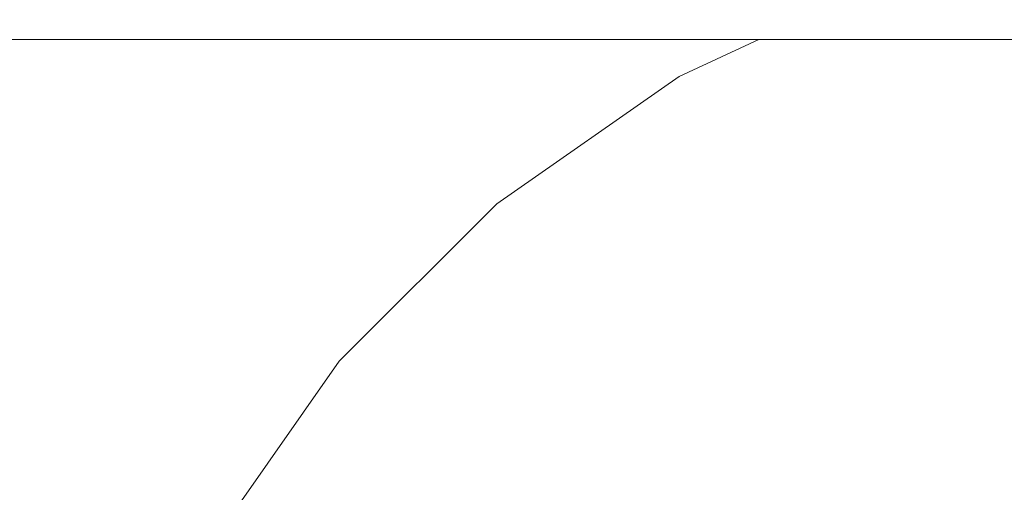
# Model space of a CAD drawing. Header units: millimetres. Extents: x -30280 to 309309, y -17460 to 4378.
# Tile 762 of 1056: x 249028 to 249054, y -13019 to -13007. Entities that reach past the tile are written whole.
import ezdxf

# ---------------------------------------------------------------- set-up
doc = ezdxf.new("R2010")
doc.units = ezdxf.units.MM
doc.header["$MEASUREMENT"] = 0
doc.linetypes.add('Wipeout_Contour', pattern=[1000, 0, -1000])
for name, color, linetype in [('Nuevo_08_E_Envans secs', 7, 'Continuous'), ('Nuevo_09_EI_Mobiliari general', 7, 'Continuous'), ('Nuevo_Ventanas Archicad', 7, 'Continuous')]:
    doc.layers.add(name, color=color, linetype=linetype)
doc.layers.add('Nuevo_09_EI_Mobiliari general_Pluma_Nº__1', color=7, linetype='Continuous', lineweight=5)

# ---------------------------------------------------------------- blocks, each defined once
blk = doc.blocks.new('Elem Sección_541_6', base_point=(235890.588, -13459.976))
at = {"color": 254, "linetype": 'Wipeout_Contour', "lineweight": 0, "ltscale": 1517989.291840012}
blk.add_wipeout([(248979.884, -11359.976), (254508.641, -11359.976), (254508.641, -13457.976), (254654.197, -13457.976), (254654.197, -11012.976), (248979.884, -11012.976)], dxfattribs=at).dxf.layer = 'Nuevo_08_E_Envans secs'
blk = doc.blocks.new('Elem Sección_543_6', base_point=(235890.588, -13459.976))
at = {"color": 254, "linetype": 'Wipeout_Contour', "lineweight": 0, "ltscale": 31165908.05935061}
blk.add_wipeout([(253368.641, -11399.976), (248979.884, -11399.976), (248979.884, -13305.666), (249022.416, -13068.118), (249023.053, -13065.78), (249026.984, -13043.488), (249005.387, -13043.488), (249005.387, -12987.919), (249005.459, -12987.919), (249019.024, -12561.809), (249441.751, -12561.809), (249455.316, -12987.919), (249455.387, -12987.919), (249455.387, -13043.488), (249433.791, -13043.488), (249437.722, -13065.78), (249438.358, -13068.118), (249480.387, -13302.855), (249522.416, -13068.119), (249523.053, -13065.78), (249526.984, -13043.488), (249505.387, -13043.488), (249505.387, -12987.919), (249505.459, -12987.919), (249519.024, -12561.809), (249941.751, -12561.809), (249955.316, -12987.919), (249955.387, -12987.919), (249955.387, -13043.488), (249933.791, -13043.488), (249937.722, -13065.78), (249938.358, -13068.119), (249980.387, -13302.855), (250022.416, -13068.119), (250023.053, -13065.78), (250026.984, -13043.488), (250005.387, -13043.488), (250005.387, -12987.919), (250005.459, -12987.919), (250019.024, -12561.81), (250441.751, -12561.81), (250455.316, -12987.919), (250455.387, -12987.919), (250455.387, -13043.488), (250433.791, -13043.488), (250437.722, -13065.78), (250438.358, -13068.119), (250480.387, -13302.855), (250522.416, -13068.119), (250523.053, -13065.78), (250526.984, -13043.488), (250505.387, -13043.488), (250505.387, -12987.919), (250505.459, -12987.919), (250519.024, -12561.81), (250941.751, -12561.81), (250955.316, -12987.919), (250955.387, -12987.919), (250955.387, -13043.488), (250933.791, -13043.488), (250937.722, -13065.78), (250938.358, -13068.119), (250980.387, -13302.855), (251022.416, -13068.119), (251023.053, -13065.78), (251026.984, -13043.488), (251005.387, -13043.488), (251005.387, -12987.919), (251005.459, -12987.919), (251019.024, -12561.81), (251441.751, -12561.81), (251455.316, -12987.919), (251455.387, -12987.919), (251455.387, -13043.488), (251433.791, -13043.488), (251437.722, -13065.78), (251438.358, -13068.119), (251480.387, -13302.855), (251522.416, -13068.119), (251523.053, -13065.78), (251526.984, -13043.488), (251505.387, -13043.488), (251505.387, -12987.919), (251505.459, -12987.919), (251519.024, -12561.81), (251941.751, -12561.81), (251955.316, -12987.919), (251955.387, -12987.919), (251955.387, -13043.488), (251933.791, -13043.488), (251937.722, -13065.78), (251938.358, -13068.119), (251980.387, -13302.855), (252022.416, -13068.119), (252023.053, -13065.78), (252026.984, -13043.488), (252005.387, -13043.488), (252005.387, -12987.919), (252005.459, -12987.919), (252019.024, -12561.81), (252441.751, -12561.81), (252455.316, -12987.919), (252455.387, -12987.919), (252455.387, -13043.488), (252433.791, -13043.488), (252437.722, -13065.78), (252438.358, -13068.119), (252480.387, -13302.855), (252522.416, -13068.119), (252523.053, -13065.78), (252526.984, -13043.488), (252505.387, -13043.488), (252505.387, -12987.919), (252505.459, -12987.919), (252519.024, -12561.81), (252941.751, -12561.81), (252955.316, -12987.919), (252955.387, -12987.919), (252955.387, -13043.488), (252933.791, -13043.488), (252937.722, -13065.78), (252938.358, -13068.119), (252999.567, -13409.976), (253368.641, -13409.976)], dxfattribs=at).dxf.layer = 'Nuevo_Ventanas Archicad'
blk = doc.blocks.new('Elem Sección_577_6', base_point=(235890.588, -13459.976))
at = {"color": 254, "linetype": 'Wipeout_Contour', "lineweight": 0, "ltscale": 2493700.854082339}
blk.add_wipeout([(249005.387, -13007.674), (249005.387, -13043.221), (249027.031, -13043.221), (249029.096, -13031.509), (249030.589, -13025.942), (249033.027, -13020.719), (249036.337, -13016.001), (249040.418, -13011.93), (249045.145, -13008.632), (249047.209, -13007.674)], dxfattribs=at).dxf.layer = 'Nuevo_09_EI_Mobiliari general'
at = {"color": 254, "linetype": 'Wipeout_Contour', "lineweight": 0, "ltscale": 998277.201967}
blk.add_wipeout([(249005.387, -13007.674), (249455.387, -13007.674), (249455.387, -12996.139), (249005.387, -12996.139)], dxfattribs=at).dxf.layer = 'Nuevo_09_EI_Mobiliari general'
at = {"color": 254, "linetype": 'Wipeout_Contour', "lineweight": 0, "ltscale": 997499.079838}
blk.add_wipeout([(249033.027, -13020.719), (249033.133, -13020.78), (249036.43, -13016.079), (249036.337, -13016.001)], dxfattribs=at).dxf.layer = 'Nuevo_09_EI_Mobiliari general'
at = {"color": 254, "linetype": 'Wipeout_Contour', "lineweight": 0, "ltscale": 997512.897935}
blk.add_wipeout([(249036.337, -13016.001), (249036.43, -13016.079), (249040.496, -13012.023), (249040.418, -13011.93)], dxfattribs=at).dxf.layer = 'Nuevo_09_EI_Mobiliari general'
at = {"color": 254, "linetype": 'Wipeout_Contour', "lineweight": 0, "ltscale": 997529.688203}
blk.add_wipeout([(249040.418, -13011.93), (249040.496, -13012.023), (249045.205, -13008.737), (249045.145, -13008.632)], dxfattribs=at).dxf.layer = 'Nuevo_09_EI_Mobiliari general'
at = {"color": 254, "linetype": 'Wipeout_Contour', "lineweight": 0, "ltscale": 997499.88832}
blk.add_wipeout([(249036.43, -13016.079), (249033.133, -13020.78), (249033.445, -13020.961), (249036.707, -13016.311)], dxfattribs=at).dxf.layer = 'Nuevo_09_EI_Mobiliari general'
at = {"color": 254, "linetype": 'Wipeout_Contour', "lineweight": 0, "ltscale": 997543.107053}
blk.add_wipeout([(249045.145, -13008.632), (249045.205, -13008.737), (249047.497, -13007.674), (249047.209, -13007.674)], dxfattribs=at).dxf.layer = 'Nuevo_09_EI_Mobiliari general'
at = {"color": 254, "linetype": 'Wipeout_Contour', "lineweight": 0, "ltscale": 997513.604976}
blk.add_wipeout([(249040.496, -13012.023), (249036.43, -13016.079), (249036.707, -13016.311), (249040.728, -13012.3)], dxfattribs=at).dxf.layer = 'Nuevo_09_EI_Mobiliari general'
at = {"color": 254, "linetype": 'Wipeout_Contour', "lineweight": 0, "ltscale": 997530.272093}
blk.add_wipeout([(249045.205, -13008.737), (249040.496, -13012.023), (249040.728, -13012.3), (249045.385, -13009.05)], dxfattribs=at).dxf.layer = 'Nuevo_09_EI_Mobiliari general'
at = {"color": 254, "linetype": 'Wipeout_Contour', "lineweight": 0, "ltscale": 997501.487437}
blk.add_wipeout([(249036.707, -13016.311), (249033.445, -13020.961), (249033.955, -13021.256), (249037.158, -13016.691)], dxfattribs=at).dxf.layer = 'Nuevo_09_EI_Mobiliari general'
at = {"color": 254, "linetype": 'Wipeout_Contour', "lineweight": 0, "ltscale": 997544.620396}
blk.add_wipeout([(249047.497, -13007.674), (249045.205, -13008.737), (249045.385, -13009.05), (249048.351, -13007.674)], dxfattribs=at).dxf.layer = 'Nuevo_09_EI_Mobiliari general'
at = {"color": 254, "linetype": 'Wipeout_Contour', "lineweight": 0, "ltscale": 997515.004352}
blk.add_wipeout([(249040.728, -13012.3), (249036.707, -13016.311), (249037.158, -13016.691), (249041.106, -13012.752)], dxfattribs=at).dxf.layer = 'Nuevo_09_EI_Mobiliari general'
at = {"color": 254, "linetype": 'Wipeout_Contour', "lineweight": 0, "ltscale": 997531.428943}
blk.add_wipeout([(249045.385, -13009.05), (249040.728, -13012.3), (249041.106, -13012.752), (249045.679, -13009.561)], dxfattribs=at).dxf.layer = 'Nuevo_09_EI_Mobiliari general'
at = {"color": 254, "linetype": 'Wipeout_Contour', "lineweight": 0, "ltscale": 997503.828364}
blk.add_wipeout([(249037.158, -13016.691), (249033.955, -13021.256), (249034.648, -13021.656), (249037.77, -13017.205)], dxfattribs=at).dxf.layer = 'Nuevo_09_EI_Mobiliari general'
at = {"color": 254, "linetype": 'Wipeout_Contour', "lineweight": 0, "ltscale": 997547.418347}
blk.add_wipeout([(249048.351, -13007.674), (249045.385, -13009.05), (249045.679, -13009.561), (249049.746, -13007.674)], dxfattribs=at).dxf.layer = 'Nuevo_09_EI_Mobiliari general'
at = {"color": 254, "linetype": 'Wipeout_Contour', "lineweight": 0, "ltscale": 997517.053353}
blk.add_wipeout([(249041.106, -13012.752), (249037.158, -13016.691), (249037.77, -13017.205), (249041.619, -13013.366)], dxfattribs=at).dxf.layer = 'Nuevo_09_EI_Mobiliari general'
at = {"color": 254, "linetype": 'Wipeout_Contour', "lineweight": 0, "ltscale": 997533.123441}
blk.add_wipeout([(249045.679, -13009.561), (249041.106, -13012.752), (249041.619, -13013.366), (249046.078, -13010.254)], dxfattribs=at).dxf.layer = 'Nuevo_09_EI_Mobiliari general'
at = {"color": 254, "linetype": 'Wipeout_Contour', "lineweight": 0, "ltscale": 997506.839776}
blk.add_wipeout([(249034.648, -13021.656), (249035.501, -13022.15), (249038.525, -13017.84), (249037.77, -13017.205)], dxfattribs=at).dxf.layer = 'Nuevo_09_EI_Mobiliari general'
at = {"color": 254, "linetype": 'Wipeout_Contour', "lineweight": 0, "ltscale": 1246940.614136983}
blk.add_wipeout([(249049.746, -13007.674), (249045.679, -13009.561), (249046.078, -13010.254), (249051.009, -13007.966), (249050.904, -13007.674)], dxfattribs=at).dxf.layer = 'Nuevo_09_EI_Mobiliari general'
at = {"color": 254, "linetype": 'Wipeout_Contour', "lineweight": 0, "ltscale": 997519.689555}
blk.add_wipeout([(249037.77, -13017.205), (249038.525, -13017.84), (249042.252, -13014.122), (249041.619, -13013.366)], dxfattribs=at).dxf.layer = 'Nuevo_09_EI_Mobiliari general'
at = {"color": 254, "linetype": 'Wipeout_Contour', "lineweight": 0, "ltscale": 748172.794321}
blk.add_wipeout([(249050.904, -13007.674), (249051.009, -13007.966), (249052.11, -13007.674)], dxfattribs=at).dxf.layer = 'Nuevo_09_EI_Mobiliari general'
at = {"color": 254, "linetype": 'Wipeout_Contour', "lineweight": 0, "ltscale": 997535.303956}
blk.add_wipeout([(249041.619, -13013.366), (249042.252, -13014.122), (249046.569, -13011.109), (249046.078, -13010.254)], dxfattribs=at).dxf.layer = 'Nuevo_09_EI_Mobiliari general'
at = {"color": 254, "linetype": 'Wipeout_Contour', "lineweight": 0, "ltscale": 997510.430009}
blk.add_wipeout([(249038.525, -13017.84), (249035.501, -13022.15), (249036.49, -13022.722), (249039.399, -13018.575)], dxfattribs=at).dxf.layer = 'Nuevo_09_EI_Mobiliari general'
at = {"layer": 'Nuevo_09_EI_Mobiliari general_Pluma_Nº__1', "color": 7, "linetype": 'Continuous', "lineweight": 5}
blk.add_line((249033.027, -13020.719), (249036.337, -13016.001), dxfattribs=at)
at = {"color": 254, "linetype": 'Wipeout_Contour', "lineweight": 0, "ltscale": 997553.206301}
blk.add_wipeout([(249046.078, -13010.254), (249046.569, -13011.109), (249051.345, -13008.893), (249051.009, -13007.966)], dxfattribs=at).dxf.layer = 'Nuevo_09_EI_Mobiliari general'
at = {"color": 254, "linetype": 'Wipeout_Contour', "lineweight": 0, "ltscale": 997522.832721}
blk.add_wipeout([(249042.252, -13014.122), (249038.525, -13017.84), (249039.399, -13018.575), (249042.985, -13014.998)], dxfattribs=at).dxf.layer = 'Nuevo_09_EI_Mobiliari general'
at = {"layer": 'Nuevo_09_EI_Mobiliari general_Pluma_Nº__1', "color": 7, "linetype": 'Continuous', "lineweight": 5}
blk.add_line((249045.145, -13008.632), (249047.209, -13007.674), dxfattribs=at)
at = {"color": 254, "linetype": 'Wipeout_Contour', "lineweight": 0, "ltscale": 997568.968571}
blk.add_wipeout([(249051.009, -13007.966), (249051.345, -13008.893), (249055.937, -13007.674), (249052.11, -13007.674)], dxfattribs=at).dxf.layer = 'Nuevo_09_EI_Mobiliari general'
at = {"color": 254, "linetype": 'Wipeout_Contour', "lineweight": 0, "ltscale": 997537.904118}
blk.add_wipeout([(249046.569, -13011.109), (249042.252, -13014.122), (249042.985, -13014.998), (249047.139, -13012.099)], dxfattribs=at).dxf.layer = 'Nuevo_09_EI_Mobiliari general'
at = {"color": 254, "linetype": 'Wipeout_Contour', "lineweight": 0, "ltscale": 997514.489849}
blk.add_wipeout([(249039.399, -13018.575), (249036.49, -13022.722), (249037.584, -13023.354), (249040.366, -13019.388)], dxfattribs=at).dxf.layer = 'Nuevo_09_EI_Mobiliari general'
at = {"layer": 'Nuevo_09_EI_Mobiliari general_Pluma_Nº__1', "color": 7, "linetype": 'Continuous', "lineweight": 5}
blk.add_line((249040.418, -13011.93), (249045.145, -13008.632), dxfattribs=at)
at = {"color": 254, "linetype": 'Wipeout_Contour', "lineweight": 0, "ltscale": 997555.184032}
blk.add_wipeout([(249051.345, -13008.893), (249046.569, -13011.109), (249047.139, -13012.099), (249051.733, -13009.967)], dxfattribs=at).dxf.layer = 'Nuevo_09_EI_Mobiliari general'
at = {"color": 254, "linetype": 'Wipeout_Contour', "lineweight": 0, "ltscale": 997526.387239}
blk.add_wipeout([(249042.985, -13014.998), (249039.399, -13018.575), (249040.366, -13019.388), (249043.796, -13015.967)], dxfattribs=at).dxf.layer = 'Nuevo_09_EI_Mobiliari general'
at = {"color": 254, "linetype": 'Wipeout_Contour', "lineweight": 0, "ltscale": 1246969.160650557}
blk.add_wipeout([(249055.937, -13007.674), (249051.345, -13008.893), (249051.733, -13009.967), (249056.629, -13008.668), (249056.456, -13007.674)], dxfattribs=at).dxf.layer = 'Nuevo_09_EI_Mobiliari general'
at = {"color": 254, "linetype": 'Wipeout_Contour', "lineweight": 0, "ltscale": 997540.844832}
blk.add_wipeout([(249047.139, -13012.099), (249042.985, -13014.998), (249043.796, -13015.967), (249047.769, -13013.195)], dxfattribs=at).dxf.layer = 'Nuevo_09_EI_Mobiliari general'
at = {"layer": 'Nuevo_09_EI_Mobiliari general_Pluma_Nº__1', "color": 7, "linetype": 'Continuous', "lineweight": 5}
blk.add_line((249005.387, -13007.674), (249455.387, -13007.674), dxfattribs=at)
at = {"color": 254, "linetype": 'Wipeout_Contour', "lineweight": 0, "ltscale": 997557.421137}
blk.add_wipeout([(249051.733, -13009.967), (249047.139, -13012.099), (249047.769, -13013.195), (249052.163, -13011.156)], dxfattribs=at).dxf.layer = 'Nuevo_09_EI_Mobiliari general'
at = {"color": 254, "linetype": 'Wipeout_Contour', "lineweight": 0, "ltscale": 997530.245036}
blk.add_wipeout([(249043.796, -13015.967), (249040.366, -13019.388), (249041.397, -13020.255), (249044.66, -13017)], dxfattribs=at).dxf.layer = 'Nuevo_09_EI_Mobiliari general'
at = {"layer": 'Nuevo_09_EI_Mobiliari general_Pluma_Nº__1', "color": 7, "linetype": 'Continuous', "lineweight": 5}
blk.add_line((249036.337, -13016.001), (249040.418, -13011.93), dxfattribs=at)
at = {"color": 254, "linetype": 'Wipeout_Contour', "lineweight": 0, "ltscale": 997575.610103}
blk.add_wipeout([(249056.629, -13008.668), (249051.733, -13009.967), (249052.163, -13011.156), (249056.845, -13009.913)], dxfattribs=at).dxf.layer = 'Nuevo_09_EI_Mobiliari general'
at = {"color": 254, "linetype": 'Wipeout_Contour', "lineweight": 0, "ltscale": 997544.036694}
blk.add_wipeout([(249047.769, -13013.195), (249043.796, -13015.967), (249044.66, -13017), (249048.44, -13014.362)], dxfattribs=at).dxf.layer = 'Nuevo_09_EI_Mobiliari general'
at = {"color": 254, "linetype": 'Wipeout_Contour', "lineweight": 0, "ltscale": 997559.849607}
blk.add_wipeout([(249052.163, -13011.156), (249047.769, -13013.195), (249048.44, -13014.362), (249052.621, -13012.423)], dxfattribs=at).dxf.layer = 'Nuevo_09_EI_Mobiliari general'
at = {"color": 254, "linetype": 'Wipeout_Contour', "lineweight": 0, "ltscale": 997534.288858}
blk.add_wipeout([(249044.66, -13017), (249041.397, -13020.255), (249042.46, -13021.149), (249045.552, -13018.066)], dxfattribs=at).dxf.layer = 'Nuevo_09_EI_Mobiliari general'
at = {"color": 254, "linetype": 'Wipeout_Contour', "lineweight": 0, "ltscale": 997577.200978}
blk.add_wipeout([(249056.845, -13009.913), (249052.163, -13011.156), (249052.621, -13012.423), (249057.076, -13011.24)], dxfattribs=at).dxf.layer = 'Nuevo_09_EI_Mobiliari general'
at = {"color": 254, "linetype": 'Wipeout_Contour', "lineweight": 0, "ltscale": 997547.382708}
blk.add_wipeout([(249048.44, -13014.362), (249044.66, -13017), (249045.552, -13018.066), (249049.132, -13015.567)], dxfattribs=at).dxf.layer = 'Nuevo_09_EI_Mobiliari general'
at = {"color": 254, "linetype": 'Wipeout_Contour', "lineweight": 0, "ltscale": 997562.395666}
blk.add_wipeout([(249052.621, -13012.423), (249048.44, -13014.362), (249049.132, -13015.567), (249053.093, -13013.729)], dxfattribs=at).dxf.layer = 'Nuevo_09_EI_Mobiliari general'
at = {"color": 254, "linetype": 'Wipeout_Contour', "lineweight": 0, "ltscale": 997538.395848}
blk.add_wipeout([(249045.552, -13018.066), (249042.46, -13021.149), (249043.524, -13022.043), (249046.443, -13019.131)], dxfattribs=at).dxf.layer = 'Nuevo_09_EI_Mobiliari general'
at = {"color": 254, "linetype": 'Wipeout_Contour', "lineweight": 0, "ltscale": 997578.869312}
blk.add_wipeout([(249057.076, -13011.24), (249052.621, -13012.423), (249053.093, -13013.729), (249057.314, -13012.608)], dxfattribs=at).dxf.layer = 'Nuevo_09_EI_Mobiliari general'
at = {"color": 254, "linetype": 'Wipeout_Contour', "lineweight": 0, "ltscale": 997550.781244}
blk.add_wipeout([(249049.132, -13015.567), (249045.552, -13018.066), (249046.443, -13019.131), (249049.825, -13016.771)], dxfattribs=at).dxf.layer = 'Nuevo_09_EI_Mobiliari general'
at = {"color": 254, "linetype": 'Wipeout_Contour', "lineweight": 0, "ltscale": 997564.982019}
blk.add_wipeout([(249053.093, -13013.729), (249049.132, -13015.567), (249049.825, -13016.771), (249053.566, -13015.035)], dxfattribs=at).dxf.layer = 'Nuevo_09_EI_Mobiliari general'
at = {"color": 254, "linetype": 'Wipeout_Contour', "lineweight": 0, "ltscale": 997542.441279}
blk.add_wipeout([(249046.443, -13019.131), (249043.524, -13022.043), (249044.555, -13022.91), (249047.308, -13020.164)], dxfattribs=at).dxf.layer = 'Nuevo_09_EI_Mobiliari general'
at = {"color": 254, "linetype": 'Wipeout_Contour', "lineweight": 0, "ltscale": 997580.56451}
blk.add_wipeout([(249057.314, -13012.608), (249053.093, -13013.729), (249053.566, -13015.035), (249057.551, -13013.977)], dxfattribs=at).dxf.layer = 'Nuevo_09_EI_Mobiliari general'
at = {"color": 254, "linetype": 'Wipeout_Contour', "lineweight": 0, "ltscale": 997554.129133}
blk.add_wipeout([(249049.825, -13016.771), (249046.443, -13019.131), (249047.308, -13020.164), (249050.496, -13017.939)], dxfattribs=at).dxf.layer = 'Nuevo_09_EI_Mobiliari general'
at = {"color": 254, "linetype": 'Wipeout_Contour', "lineweight": 0, "ltscale": 997567.530205}
blk.add_wipeout([(249053.566, -13015.035), (249049.825, -13016.771), (249050.496, -13017.939), (249054.024, -13016.302)], dxfattribs=at).dxf.layer = 'Nuevo_09_EI_Mobiliari general'
at = {"color": 254, "linetype": 'Wipeout_Contour', "lineweight": 0, "ltscale": 997557.324808}
blk.add_wipeout([(249050.496, -13017.939), (249047.308, -13020.164), (249048.119, -13021.133), (249051.126, -13019.034)], dxfattribs=at).dxf.layer = 'Nuevo_09_EI_Mobiliari general'
at = {"color": 254, "linetype": 'Wipeout_Contour', "lineweight": 0, "ltscale": 997569.962994}
blk.add_wipeout([(249054.024, -13016.302), (249050.496, -13017.939), (249051.126, -13019.034), (249054.454, -13017.491)], dxfattribs=at).dxf.layer = 'Nuevo_09_EI_Mobiliari general'
at = {"color": 254, "linetype": 'Wipeout_Contour', "lineweight": 0, "ltscale": 997560.271401}
blk.add_wipeout([(249051.126, -13019.034), (249048.119, -13021.133), (249048.852, -13022.009), (249051.696, -13020.025)], dxfattribs=at).dxf.layer = 'Nuevo_09_EI_Mobiliari general'
at = {"color": 254, "linetype": 'Wipeout_Contour', "lineweight": 0, "ltscale": 997572.206727}
blk.add_wipeout([(249054.454, -13017.491), (249051.126, -13019.034), (249051.696, -13020.025), (249054.842, -13018.565)], dxfattribs=at).dxf.layer = 'Nuevo_09_EI_Mobiliari general'
at = {"color": 254, "linetype": 'Wipeout_Contour', "lineweight": 0, "ltscale": 997574.193542}
blk.add_wipeout([(249051.696, -13020.025), (249052.187, -13020.879), (249055.177, -13019.492), (249054.842, -13018.565)], dxfattribs=at).dxf.layer = 'Nuevo_09_EI_Mobiliari general'

msp = doc.modelspace()

# ---------------------------------------------------------------- block references
at = {"layer": 'Nuevo_08_E_Envans secs', "lineweight": 0}
msp.add_blockref('Elem Sección_541_6', (235890.588, -13459.976), dxfattribs=at)

# ---------------------------------------------------------------- next in the draw order: block references
at = {"layer": 'Nuevo_Ventanas Archicad', "lineweight": 0}
msp.add_blockref('Elem Sección_543_6', (235890.588, -13459.976), dxfattribs=at)

# ---------------------------------------------------------------- next in the draw order: block references
at = {"layer": 'Nuevo_09_EI_Mobiliari general', "lineweight": 0}
msp.add_blockref('Elem Sección_577_6', (235890.588, -13459.976), dxfattribs=at)

doc.saveas('drawing.dxf')
